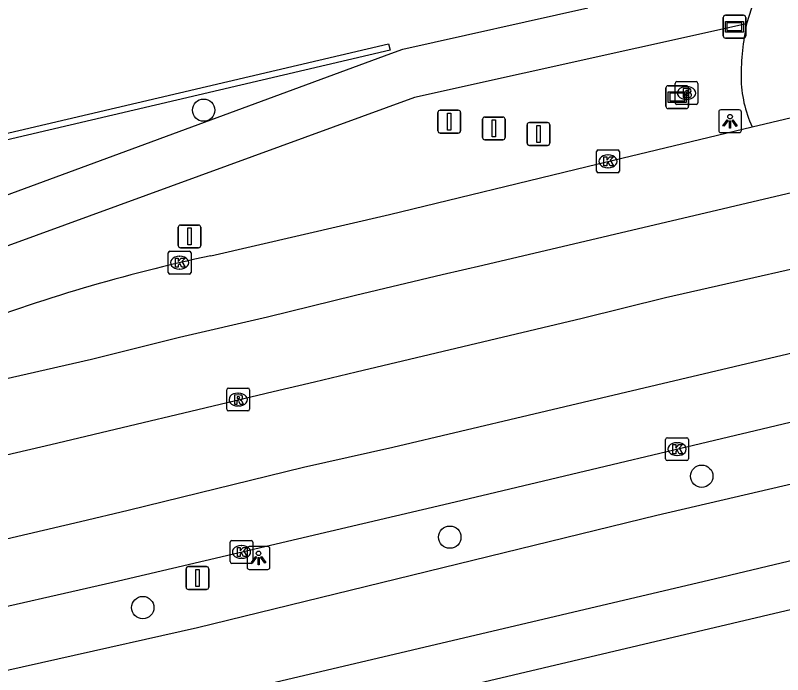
# Model space of a CAD drawing. Extents: x 158038 to 159242, y 380133 to 381214.
# Drawn here: x 158714.76 to 158748.37, y 381016.88 to 381045.79 of the extents above; entities that cross this region are included whole.
import ezdxf

# ---------------------------------------------------------------- set-up
doc = ezdxf.new("R2010")
doc.units = 0
for name, color, linetype in [('IMGEO_Boom', 7, 'Continuous'), ('IMGEO_Brandkraan', 7, 'Continuous'), ('IMGEO_Fietspad_open', 7, 'Continuous'), ('IMGEO_Kolk', 7, 'Continuous'), ('IMGEO_Lichtpunt', 7, 'Continuous'), ('IMGEO_Muur', 7, 'Continuous'), ('IMGEO_Rijbaan_regionaal_gesloten', 7, 'Continuous'), ('IMGEO_Rioolput', 7, 'Continuous'), ('IMGEO_Verkeersbordpaal', 7, 'Continuous'), ('IMGEO_Verklikker', 7, 'Continuous'), ('IMGEO_Vlaggenmast', 7, 'Continuous'), ('IMGEO_Voetpad_open', 7, 'Continuous')]:
    doc.layers.add(name, color=color, linetype=linetype)

msp = doc.modelspace()

# ---------------------------------------------------------------- linework, layer by layer
at = {"layer": 'IMGEO_Boom'}
for centre in [(158723.008, 381041.634), (158744.826, 381025.584), (158733.79, 381022.912), (158720.341, 381019.825)]:
    msp.add_circle(centre, 0.489, dxfattribs=at)
at = {"layer": 'IMGEO_Brandkraan'}
for p, q in [((158743.658, 381041.958), (158743.658, 381042.81)), ((158743.733, 381042.884), (158744.585, 381042.884)), ((158744.146, 381042.664), (158744.171, 381042.664)), ((158744.659, 381042.81), (158744.659, 381041.958)), ((158744.169, 381042.104), (158744.144, 381042.104)), ((158744.585, 381041.884), (158743.733, 381041.884))]:
    msp.add_line(p, q, dxfattribs=at)
for points in [[(158743.658, 381041.958), (158743.658, 381042.81)], [(158743.733, 381042.884), (158744.585, 381042.884)], [(158744.006, 381042.584), (158744.006, 381042.184), (158744.219, 381042.184)], [(158744.237, 381042.584), (158744.006, 381042.584)], [(158744.659, 381042.81), (158744.659, 381041.958)], [(158744.185, 381042.503), (158744.131, 381042.503), (158744.131, 381042.427)], [(158744.131, 381042.427), (158744.184, 381042.427)], [(158744.193, 381042.351), (158744.131, 381042.351), (158744.131, 381042.27)], [(158744.131, 381042.27), (158744.193, 381042.27)], [(158744.585, 381041.884), (158743.733, 381041.884)]]:
    msp.add_lwpolyline(points, dxfattribs=at)
for centre, radius, start, end in [((158743.735, 381042.808), 0.0765, 91.552, 178.448), ((158743.735, 381042.808), 0.0765, 91.552, 178.448), ((158744.241, 381042.439), 0.145, 59.4692, 91.5367), ((158744.583, 381042.808), 0.0765, 1.552, 88.448), ((158744.583, 381042.808), 0.0765, 1.552, 88.448), ((158744.186, 381042.465), 0.0379, 267.8285, 90.9355), ((158744.194, 381042.31), 0.0404, 269.8759, 90.5077), ((158744.266, 381042.486), 0.0922, 285.5137, 58.1501), ((158744.271, 381042.294), 0.105, 301.3115, 78.989), ((158743.735, 381041.96), 0.0765, 181.552, 268.448), ((158743.735, 381041.96), 0.0765, 181.552, 268.448), ((158744.225, 381042.435), 0.251, 268.6676, 293.5347), ((158744.583, 381041.96), 0.0765, 271.552, 358.448), ((158744.583, 381041.96), 0.0765, 271.552, 358.448)]:
    msp.add_arc(centre, radius, start, end, dxfattribs=at)
for centre, major_axis, ratio, start_param, end_param in [((158744.145, 381042.384), (-0.387, 0.002), 0.722429, 4.712389, 7.853982), ((158744.17, 381042.384), (-0.39, 0.002), 0.717154, 1.570796, 4.712389)]:
    msp.add_ellipse(centre, major_axis=major_axis, ratio=ratio, start_param=start_param, end_param=end_param, dxfattribs=at)
at = {"layer": 'IMGEO_Fietspad_open'}
for points in [[(158681.765, 381011.288), (158681.967, 381011.321), (158689.021, 381012.427), (158698.681, 381013.815), (158704.369, 381014.827), (158722.738, 381018.95), (158742.853, 381023.871), (158750.706, 381025.707)], [(158681.282, 381008.27), (158685.319, 381008.969), (158694.668, 381010.325), (158705.83, 381011.978), (158725.39, 381016.383), (158745.433, 381021.103), (158755.4, 381023.485)]]:
    msp.add_lwpolyline(points, dxfattribs=at)
at = {"layer": 'IMGEO_Kolk'}
for p, q in [((158740.294, 381039.889), (158741.146, 381039.889)), ((158740.219, 381038.963), (158740.219, 381039.815)), ((158740.707, 381039.669), (158740.732, 381039.669)), ((158741.22, 381039.815), (158741.22, 381038.963)), ((158741.146, 381038.889), (158740.294, 381038.889)), ((158740.73, 381039.109), (158740.705, 381039.109)), ((158721.455, 381034.521), (158721.455, 381035.373)), ((158721.53, 381035.447), (158722.382, 381035.447)), ((158721.943, 381035.227), (158721.968, 381035.227)), ((158722.456, 381035.373), (158722.456, 381034.521)), ((158721.966, 381034.667), (158721.941, 381034.667)), ((158722.382, 381034.447), (158721.53, 381034.447)), ((158743.244, 381026.346), (158743.244, 381027.198)), ((158743.319, 381027.272), (158744.171, 381027.272)), ((158744.245, 381027.198), (158744.245, 381026.346)), ((158743.732, 381027.052), (158743.757, 381027.052)), ((158743.755, 381026.492), (158743.73, 381026.492)), ((158744.171, 381026.272), (158743.319, 381026.272)), ((158724.24, 381022.765), (158725.092, 381022.765)), ((158724.165, 381021.839), (158724.165, 381022.691)), ((158724.653, 381022.545), (158724.678, 381022.545)), ((158725.166, 381022.691), (158725.166, 381021.839)), ((158725.092, 381021.765), (158724.24, 381021.765)), ((158724.676, 381021.985), (158724.651, 381021.985))]:
    msp.add_line(p, q, dxfattribs=at)
for points in [[(158740.294, 381039.889), (158741.146, 381039.889)], [(158740.219, 381038.963), (158740.219, 381039.815)], [(158740.54, 381039.589), (158740.663, 381039.589), (158740.663, 381039.438), (158740.793, 381039.589), (158740.957, 381039.589), (158740.811, 381039.438), (158740.964, 381039.189), (158740.812, 381039.189), (158740.727, 381039.353), (158740.663, 381039.286), (158740.663, 381039.189), (158740.54, 381039.189), (158740.54, 381039.589)], [(158741.22, 381039.815), (158741.22, 381038.963)], [(158741.146, 381038.889), (158740.294, 381038.889)], [(158721.455, 381034.521), (158721.455, 381035.373)], [(158721.53, 381035.447), (158722.382, 381035.447)], [(158722.456, 381035.373), (158722.456, 381034.521)], [(158721.776, 381035.147), (158721.899, 381035.147), (158721.899, 381034.996), (158722.029, 381035.147), (158722.193, 381035.147), (158722.047, 381034.996), (158722.2, 381034.747), (158722.048, 381034.747), (158721.963, 381034.911), (158721.899, 381034.844), (158721.899, 381034.747), (158721.776, 381034.747), (158721.776, 381035.147)], [(158722.382, 381034.447), (158721.53, 381034.447)], [(158743.244, 381026.346), (158743.244, 381027.198)], [(158743.319, 381027.272), (158744.171, 381027.272)], [(158744.245, 381027.198), (158744.245, 381026.346)], [(158743.565, 381026.972), (158743.688, 381026.972), (158743.688, 381026.821), (158743.818, 381026.972), (158743.982, 381026.972), (158743.836, 381026.821), (158743.989, 381026.572), (158743.837, 381026.572), (158743.752, 381026.736), (158743.688, 381026.669), (158743.688, 381026.572), (158743.565, 381026.572), (158743.565, 381026.972)], [(158744.171, 381026.272), (158743.319, 381026.272)], [(158724.24, 381022.765), (158725.092, 381022.765)], [(158724.165, 381021.839), (158724.165, 381022.691)], [(158724.486, 381022.465), (158724.609, 381022.465), (158724.609, 381022.314), (158724.739, 381022.465), (158724.903, 381022.465), (158724.757, 381022.314), (158724.91, 381022.065), (158724.758, 381022.065), (158724.673, 381022.229), (158724.609, 381022.162), (158724.609, 381022.065), (158724.486, 381022.065), (158724.486, 381022.465)], [(158725.166, 381022.691), (158725.166, 381021.839)], [(158725.092, 381021.765), (158724.24, 381021.765)]]:
    msp.add_lwpolyline(points, dxfattribs=at)
for centre, start, end in [((158740.296, 381039.813), 91.552, 178.448), ((158740.296, 381039.813), 91.552, 178.448), ((158741.144, 381039.813), 1.552, 88.448), ((158741.144, 381039.813), 1.552, 88.448), ((158740.296, 381038.965), 181.552, 268.448), ((158740.296, 381038.965), 181.552, 268.448), ((158741.144, 381038.965), 271.552, 358.448), ((158741.144, 381038.965), 271.552, 358.448), ((158721.532, 381035.371), 91.552, 178.448), ((158721.532, 381035.371), 91.552, 178.448), ((158722.38, 381035.371), 1.552, 88.448), ((158722.38, 381035.371), 1.552, 88.448), ((158721.532, 381034.523), 181.552, 268.448), ((158721.532, 381034.523), 181.552, 268.448), ((158722.38, 381034.523), 271.552, 358.448), ((158722.38, 381034.523), 271.552, 358.448), ((158743.321, 381027.196), 91.552, 178.448), ((158743.321, 381027.196), 91.552, 178.448), ((158744.169, 381027.196), 1.552, 88.448), ((158744.169, 381027.196), 1.552, 88.448), ((158743.321, 381026.348), 181.552, 268.448), ((158743.321, 381026.348), 181.552, 268.448), ((158744.169, 381026.348), 271.552, 358.448), ((158744.169, 381026.348), 271.552, 358.448), ((158724.242, 381022.689), 91.552, 178.448), ((158724.242, 381022.689), 91.552, 178.448), ((158725.09, 381022.689), 1.552, 88.448), ((158725.09, 381022.689), 1.552, 88.448), ((158724.242, 381021.841), 181.552, 268.448), ((158724.242, 381021.841), 181.552, 268.448), ((158725.09, 381021.841), 271.552, 358.448), ((158725.09, 381021.841), 271.552, 358.448)]:
    msp.add_arc(centre, 0.0765, start, end, dxfattribs=at)
for centre, major_axis, ratio, start_param, end_param in [((158740.706, 381039.389), (-0.387, 0.002), 0.722429, 4.712389, 7.853982), ((158740.731, 381039.389), (-0.39, 0.002), 0.717154, 1.570796, 4.712389), ((158721.942, 381034.947), (-0.387, 0.002), 0.722429, 4.712389, 7.853982), ((158721.967, 381034.947), (-0.39, 0.002), 0.717154, 1.570796, 4.712389), ((158743.731, 381026.772), (-0.387, 0.002), 0.722429, 4.712389, 7.853982), ((158743.756, 381026.772), (-0.39, 0.002), 0.717154, 1.570796, 4.712389), ((158724.652, 381022.265), (-0.387, 0.002), 0.722429, 4.712389, 7.853982), ((158724.677, 381022.265), (-0.39, 0.002), 0.717154, 1.570796, 4.712389)]:
    msp.add_ellipse(centre, major_axis=major_axis, ratio=ratio, start_param=start_param, end_param=end_param, dxfattribs=at)
at = {"layer": 'IMGEO_Lichtpunt'}
for p, q in [((158746.47, 381041.646), (158745.662, 381041.646)), ((158746.47, 381041.646), (158745.662, 381041.646)), ((158745.568, 381041.551), (158745.568, 381040.744)), ((158745.568, 381041.551), (158745.568, 381040.744)), ((158746.564, 381040.744), (158746.564, 381041.551)), ((158746.564, 381040.744), (158746.564, 381041.551)), ((158745.662, 381040.65), (158746.47, 381040.65)), ((158745.662, 381040.65), (158746.47, 381040.65)), ((158724.914, 381022.403), (158724.914, 381021.596)), ((158724.914, 381022.403), (158724.914, 381021.596)), ((158725.816, 381022.498), (158725.008, 381022.498)), ((158725.816, 381022.498), (158725.008, 381022.498)), ((158725.91, 381021.596), (158725.91, 381022.403)), ((158725.91, 381021.596), (158725.91, 381022.403)), ((158725.008, 381021.502), (158725.816, 381021.502)), ((158725.008, 381021.502), (158725.816, 381021.502))]:
    msp.add_line(p, q, dxfattribs=at)
for points in [[(158745.942, 381041.215), (158745.981, 381041.187), (158745.793, 381040.925), (158745.755, 381040.952), (158745.942, 381041.215)], [(158746.044, 381041.167), (158746.091, 381041.167), (158746.091, 381040.845), (158746.044, 381040.845), (158746.044, 381041.167)], [(158746.154, 381041.187), (158746.192, 381041.214), (158746.379, 381040.952), (158746.34, 381040.924), (158746.154, 381041.187)], [(158725.288, 381022.067), (158725.327, 381022.039), (158725.139, 381021.777), (158725.101, 381021.804), (158725.288, 381022.067)], [(158725.5, 381022.039), (158725.538, 381022.066), (158725.725, 381021.804), (158725.686, 381021.776), (158725.5, 381022.039)], [(158725.39, 381022.019), (158725.437, 381022.019), (158725.437, 381021.697), (158725.39, 381021.697), (158725.39, 381022.019)]]:
    msp.add_lwpolyline(points, dxfattribs=at)
for centre in [(158746.067, 381041.349), (158725.413, 381022.201)]:
    msp.add_circle(centre, 0.0994, dxfattribs=at)
for centre, start, end in [((158745.662, 381041.551), 90, 180), ((158745.662, 381041.551), 90, 180), ((158746.47, 381041.551), 0, 90), ((158746.47, 381041.551), 0, 90), ((158745.662, 381040.744), 180, 270), ((158745.662, 381040.744), 180, 270), ((158746.47, 381040.744), 270, 0), ((158746.47, 381040.744), 270, 360), ((158725.008, 381022.403), 90, 180), ((158725.008, 381022.403), 90, 180), ((158725.816, 381022.403), 0, 90), ((158725.816, 381022.403), 0, 90), ((158725.008, 381021.596), 180, 270), ((158725.008, 381021.596), 180, 270), ((158725.816, 381021.596), 270, 0), ((158725.816, 381021.596), 270, 360)]:
    msp.add_arc(centre, 0.0946, start, end, dxfattribs=at)
at = {"layer": 'IMGEO_Muur'}
msp.add_lwpolyline([(158731.111, 381044.54), (158731.179, 381044.263), (158678.829, 381031.995), (158678.775, 381032.266), (158731.111, 381044.54)], dxfattribs=at)
at = {"layer": 'IMGEO_Rijbaan_regionaal_gesloten'}
for points in [[(158747.03, 381040.902), (158750.729, 381041.775)], [(158723.322, 381035.253), (158731.154, 381037.059), (158739.81, 381039.169), (158747.03, 381040.902)], [(158751.548, 381038.665), (158735.243, 381034.829), (158733.45, 381034.407), (158729.655, 381033.515), (158725.807, 381032.562), (158721.946, 381031.661), (158718.098, 381030.706), (158714.119, 381029.794), (158710.267, 381028.912), (158706.427, 381027.977), (158704.421, 381027.563), (158702.429, 381027.086), (158698.461, 381026.137), (158696.748, 381025.728), (158694.856, 381025.275), (158690.766, 381024.56)], [(158752.389, 381035.474), (158743.233, 381033.41), (158739.595, 381032.496), (158735.533, 381031.531), (158729.682, 381030.141), (158727.87, 381029.71), (158726.059, 381029.28), (158724.035, 381028.799), (158722.136, 381028.348), (158720.056, 381027.854), (158716.308, 381026.963), (158714.376, 381026.504), (158708.571, 381025.125), (158704.801, 381024.229), (158700.881, 381023.298), (158693.224, 381021.479), (158691.324, 381021.027), (158689.306, 381020.548), (158687.446, 381020.106), (158684.695, 381019.452), (158681.071, 381018.558), (158678.937, 381018.048)], [(158753.294, 381032.04), (158742.848, 381029.57), (158737.229, 381028.241), (158731.29, 381026.837), (158727.384, 381025.963), (158719.7, 381024.08), (158717.612, 381023.589), (158708.12, 381021.36), (158702.249, 381020.076), (158694.626, 381018.181), (158690.823, 381017.292), (158686.805, 381016.352), (158682.787, 381015.413), (158679.74, 381014.7)], [(158707.544, 381018.315), (158712.342, 381019.422), (158719.032, 381020.945), (158734.027, 381024.462), (158749.873, 381028.231), (158750.083, 381028.279)]]:
    msp.add_lwpolyline(points, dxfattribs=at)
msp.add_arc((158739.336, 380960.872), 76.085, 102.15051, 110.8395, dxfattribs=at)
at = {"layer": 'IMGEO_Rioolput'}
for p, q in [((158724.02, 381028.521), (158724.02, 381029.373)), ((158724.095, 381029.447), (158724.947, 381029.447)), ((158724.508, 381029.227), (158724.533, 381029.227)), ((158725.021, 381029.373), (158725.021, 381028.521)), ((158724.531, 381028.667), (158724.506, 381028.667)), ((158724.947, 381028.447), (158724.095, 381028.447))]:
    msp.add_line(p, q, dxfattribs=at)
for points in [[(158724.02, 381028.521), (158724.02, 381029.373)], [(158724.095, 381029.447), (158724.947, 381029.447)], [(158724.609, 381029.145), (158724.357, 381029.147), (158724.357, 381028.747)], [(158725.021, 381029.373), (158725.021, 381028.521)], [(158724.357, 381028.747), (158724.481, 381028.747), (158724.481, 381028.909), (158724.492, 381028.909)], [(158724.535, 381029.066), (158724.481, 381029.066), (158724.481, 381028.985)], [(158724.481, 381028.985), (158724.533, 381028.985)], [(158724.539, 381028.88), (158724.61, 381028.747), (158724.75, 381028.747), (158724.685, 381028.873)], [(158724.947, 381028.447), (158724.095, 381028.447)]]:
    msp.add_lwpolyline(points, dxfattribs=at)
for centre, radius, start, end in [((158724.097, 381029.371), 0.0765, 91.552, 178.448), ((158724.097, 381029.371), 0.0765, 91.552, 178.448), ((158724.608, 381029.035), 0.109, 350.3612, 89.416), ((158724.945, 381029.371), 0.0765, 1.552, 88.448), ((158724.945, 381029.371), 0.0765, 1.552, 88.448), ((158724.491, 381028.856), 0.0533, 26.0293, 88.6989), ((158724.517, 381029.174), 0.19, 274.7715, 282.9687), ((158724.541, 381028.97), 0.0964, 77.0061, 93.1865), ((158724.555, 381029.027), 0.0378, 276.6634, 79.6772), ((158724.606, 381029.035), 0.112, 277.5842, 350.9817), ((158724.59, 381028.82), 0.108, 29.5134, 73.7905), ((158724.097, 381028.523), 0.0765, 181.552, 268.448), ((158724.097, 381028.523), 0.0765, 181.552, 268.448), ((158724.945, 381028.523), 0.0765, 271.552, 358.448), ((158724.945, 381028.523), 0.0765, 271.552, 358.448)]:
    msp.add_arc(centre, radius, start, end, dxfattribs=at)
for centre, major_axis, ratio, start_param, end_param in [((158724.507, 381028.947), (-0.387, 0.002), 0.722429, 4.712389, 7.853982), ((158724.532, 381028.947), (-0.39, 0.002), 0.717154, 1.570796, 4.712389)]:
    msp.add_ellipse(centre, major_axis=major_axis, ratio=ratio, start_param=start_param, end_param=end_param, dxfattribs=at)
at = {"layer": 'IMGEO_Verkeersbordpaal'}
for p, q in [((158721.993, 381036.598), (158722.783, 381036.598)), ((158722.783, 381036.598), (158721.993, 381036.598)), ((158721.893, 381035.698), (158721.893, 381036.498)), ((158721.893, 381036.498), (158721.893, 381035.698)), ((158722.883, 381036.498), (158722.883, 381035.698)), ((158722.883, 381035.698), (158722.883, 381036.498)), ((158722.783, 381035.598), (158721.993, 381035.598)), ((158721.993, 381035.598), (158722.783, 381035.598)), ((158722.24, 381020.721), (158722.24, 381021.521)), ((158722.24, 381021.521), (158722.24, 381020.721)), ((158722.34, 381021.621), (158723.13, 381021.621)), ((158723.13, 381021.621), (158722.34, 381021.621)), ((158723.23, 381021.521), (158723.23, 381020.721)), ((158723.23, 381020.721), (158723.23, 381021.521)), ((158723.13, 381020.621), (158722.34, 381020.621)), ((158722.34, 381020.621), (158723.13, 381020.621))]:
    msp.add_line(p, q, dxfattribs=at)
for points in [[(158722.313, 381036.473), (158722.463, 381036.473), (158722.463, 381035.723), (158722.313, 381035.723), (158722.313, 381036.473)], [(158722.66, 381021.496), (158722.81, 381021.496), (158722.81, 381020.746), (158722.66, 381020.746), (158722.66, 381021.496)]]:
    msp.add_lwpolyline(points, dxfattribs=at)
for centre, start, end in [((158721.993, 381036.498), 90, 180), ((158721.993, 381036.498), 90, 180), ((158722.783, 381036.498), 0, 90), ((158722.783, 381036.498), 360, 90), ((158721.993, 381035.698), 180, 270), ((158721.993, 381035.698), 180, 270), ((158722.783, 381035.698), 270, 0), ((158722.783, 381035.698), 270, 0), ((158722.34, 381021.521), 90, 180), ((158722.34, 381021.521), 90, 180), ((158723.13, 381021.521), 0, 90), ((158723.13, 381021.521), 360, 90), ((158722.34, 381020.721), 180, 270), ((158722.34, 381020.721), 180, 270), ((158723.13, 381020.721), 270, 0), ((158723.13, 381020.721), 270, 0)]:
    msp.add_arc(centre, 0.1, start, end, dxfattribs=at)
at = {"layer": 'IMGEO_Verklikker'}
for p, q in [((158745.765, 381044.892), (158745.765, 381045.692)), ((158745.765, 381045.692), (158745.765, 381044.892)), ((158745.865, 381045.792), (158746.655, 381045.792)), ((158746.655, 381045.792), (158745.865, 381045.792)), ((158746.755, 381045.692), (158746.755, 381044.892)), ((158746.755, 381044.892), (158746.755, 381045.692)), ((158746.655, 381044.792), (158745.865, 381044.792)), ((158745.865, 381044.792), (158746.655, 381044.792)), ((158743.257, 381041.806), (158743.257, 381042.606)), ((158743.257, 381042.606), (158743.257, 381041.806)), ((158743.357, 381042.706), (158744.147, 381042.706)), ((158744.147, 381042.706), (158743.357, 381042.706)), ((158744.247, 381042.606), (158744.247, 381041.806)), ((158744.247, 381041.806), (158744.247, 381042.606)), ((158744.147, 381041.706), (158743.357, 381041.706)), ((158743.357, 381041.706), (158744.147, 381041.706))]:
    msp.add_line(p, q, dxfattribs=at)
for points in [[(158745.866, 381045.524), (158746.654, 381045.524), (158746.654, 381045.06), (158745.866, 381045.06), (158745.866, 381045.524)], [(158745.931, 381045.459), (158745.931, 381045.125), (158746.589, 381045.125), (158746.589, 381045.459), (158745.931, 381045.459)], [(158743.358, 381042.438), (158744.146, 381042.438), (158744.146, 381041.974), (158743.358, 381041.974), (158743.358, 381042.438)], [(158743.423, 381042.373), (158743.423, 381042.039), (158744.081, 381042.039), (158744.081, 381042.373), (158743.423, 381042.373)]]:
    msp.add_lwpolyline(points, dxfattribs=at)
for centre, start, end in [((158745.865, 381045.692), 90, 180), ((158745.865, 381045.692), 90, 180), ((158746.655, 381045.692), 0, 90), ((158746.655, 381045.692), 360, 90), ((158745.865, 381044.892), 180, 270), ((158745.865, 381044.892), 180, 270), ((158746.655, 381044.892), 270, 0), ((158746.655, 381044.892), 270, 0), ((158743.357, 381042.606), 90, 180), ((158743.357, 381042.606), 90, 180), ((158744.147, 381042.606), 0, 90), ((158744.147, 381042.606), 360, 90), ((158743.357, 381041.806), 180, 270), ((158743.357, 381041.806), 180, 270), ((158744.147, 381041.806), 270, 0), ((158744.147, 381041.806), 270, 0)]:
    msp.add_arc(centre, 0.1, start, end, dxfattribs=at)
at = {"layer": 'IMGEO_Vlaggenmast'}
for p, q in [((158733.372, 381041.632), (158734.162, 381041.632)), ((158734.162, 381041.632), (158733.372, 381041.632)), ((158733.272, 381040.732), (158733.272, 381041.532)), ((158733.272, 381041.532), (158733.272, 381040.732)), ((158734.262, 381041.532), (158734.262, 381040.732)), ((158734.262, 381040.732), (158734.262, 381041.532)), ((158735.225, 381040.433), (158735.225, 381041.233)), ((158735.225, 381041.233), (158735.225, 381040.433)), ((158735.325, 381041.333), (158736.115, 381041.333)), ((158736.115, 381041.333), (158735.325, 381041.333)), ((158736.215, 381041.233), (158736.215, 381040.433)), ((158736.215, 381040.433), (158736.215, 381041.233)), ((158737.178, 381040.19), (158737.178, 381040.99)), ((158737.178, 381040.99), (158737.178, 381040.19)), ((158737.278, 381041.09), (158738.068, 381041.09)), ((158738.068, 381041.09), (158737.278, 381041.09)), ((158738.168, 381040.99), (158738.168, 381040.19)), ((158738.168, 381040.19), (158738.168, 381040.99)), ((158734.162, 381040.632), (158733.372, 381040.632)), ((158733.372, 381040.632), (158734.162, 381040.632)), ((158736.115, 381040.333), (158735.325, 381040.333)), ((158735.325, 381040.333), (158736.115, 381040.333)), ((158738.068, 381040.09), (158737.278, 381040.09)), ((158737.278, 381040.09), (158738.068, 381040.09))]:
    msp.add_line(p, q, dxfattribs=at)
for points in [[(158733.692, 381041.507), (158733.842, 381041.507), (158733.842, 381040.757), (158733.692, 381040.757), (158733.692, 381041.507)], [(158735.645, 381041.208), (158735.795, 381041.208), (158735.795, 381040.458), (158735.645, 381040.458), (158735.645, 381041.208)], [(158737.598, 381040.965), (158737.748, 381040.965), (158737.748, 381040.215), (158737.598, 381040.215), (158737.598, 381040.965)]]:
    msp.add_lwpolyline(points, dxfattribs=at)
for centre, start, end in [((158733.372, 381041.532), 90, 180), ((158733.372, 381041.532), 90, 180), ((158734.162, 381041.532), 0, 90), ((158734.162, 381041.532), 360, 90), ((158735.325, 381041.233), 90, 180), ((158735.325, 381041.233), 90, 180), ((158736.115, 381041.233), 0, 90), ((158736.115, 381041.233), 360, 90), ((158737.278, 381040.99), 90, 180), ((158737.278, 381040.99), 90, 180), ((158738.068, 381040.99), 0, 90), ((158738.068, 381040.99), 360, 90), ((158733.372, 381040.732), 180, 270), ((158733.372, 381040.732), 180, 270), ((158734.162, 381040.732), 270, 0), ((158734.162, 381040.732), 270, 0), ((158735.325, 381040.433), 180, 270), ((158735.325, 381040.433), 180, 270), ((158736.115, 381040.433), 270, 0), ((158736.115, 381040.433), 270, 0), ((158737.278, 381040.19), 180, 270), ((158737.278, 381040.19), 180, 270), ((158738.068, 381040.19), 270, 0), ((158738.068, 381040.19), 270, 0)]:
    msp.add_arc(centre, 0.1, start, end, dxfattribs=at)
at = {"layer": 'IMGEO_Voetpad_open'}
for points in [[(158747.56, 381047.855), (158746.793, 381045.419)], [(158680.012, 381025.654), (158683.218, 381026.417), (158731.214, 381044.119), (158731.732, 381044.31), (158739.831, 381046.124)], [(158746.793, 381045.419), (158732.248, 381042.189), (158683.76, 381024.486), (158680.532, 381023.463)], [(158755.118, 381021.215), (158755.781, 381018.407), (158753.591, 381017.891), (158752.924, 381020.715), (158732.432, 381015.878), (158693.473, 381006.684), (158693.808, 381005.45)]]:
    msp.add_lwpolyline(points, dxfattribs=at)
for centre, radius, start, end in [((158758.834, 381042.971), 12.288, 168.508, 179.5752), ((158751.918, 381043.129), 5.371, 180.7144, 204.4949)]:
    msp.add_arc(centre, radius, start, end, dxfattribs=at)

doc.saveas('drawing.dxf')
